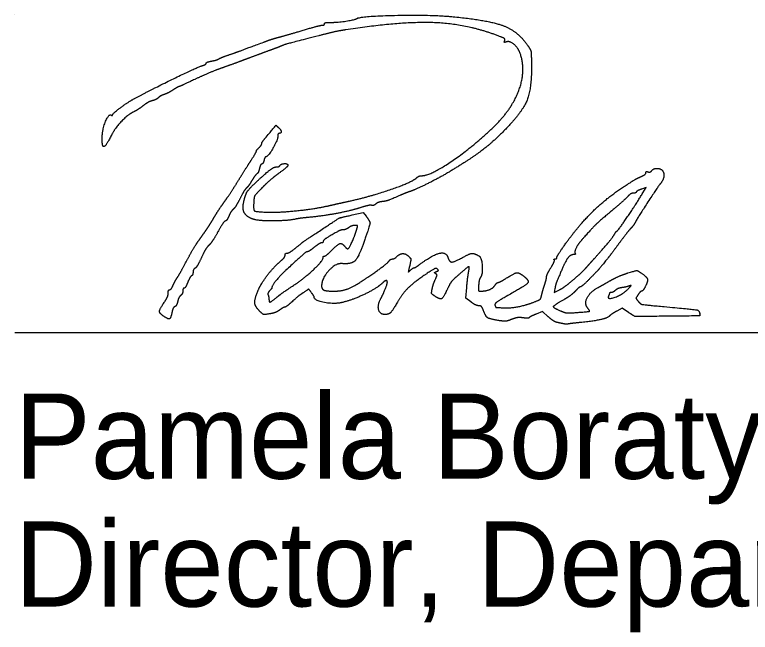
# Model space of a CAD drawing. Extents: x -7.9 to 76.1, y 0 to 22.
# Drawn here: x 24.528 to 25.736, y 9.207 to 10.221 of the extents above; entities that cross this region are included whole.
import ezdxf

# ---------------------------------------------------------------- set-up
doc = ezdxf.new("R2010")
doc.units = 0
doc.layers.add('SH_Data', color=7, linetype='Continuous')
doc.layers.add('SH_Text', color=7, linetype='Continuous')

msp = doc.modelspace()

# ---------------------------------------------------------------- linework, layer by layer
at = {"layer": 'SH_Data'}
for p, q in [((24.5279, 10.2211), (24.5279, 10.2211)), ((24.5279, 9.6988), (28.0279, 9.6988))]:
    msp.add_line(p, q, dxfattribs=at)
at = {"layer": 'SH_Text'}
for points in [[(25.5597, 9.9283), (25.5651, 9.9372), (25.5577, 9.9346)], [(25.0824, 9.8921), (25.1004, 9.8962), (25.1051, 9.89)], [(25.2773, 9.7493), (25.269, 9.7556), (25.2704, 9.7727)], [(25.4153, 9.7713), (25.4143, 9.7648), (25.4229, 9.7693)], [(25.4043, 9.725), (25.3951, 9.7333), (25.3845, 9.7292)], [(25.5361, 9.732), (25.5255, 9.7388), (25.5171, 9.7343)]]:
    msp.add_lwpolyline(points, dxfattribs=at)
for points in [[(25.0458, 10.2085), (25.0554, 10.2082), (25.0864, 10.2126), (25.0898, 10.2147)], [(25.0898, 10.2147), (25.0966, 10.2189), (25.2136, 10.2212), (25.248, 10.2178)], [(25.248, 10.2178), (25.3072, 10.212), (25.3548, 10.1937), (25.3706, 10.1706)], [(25, 10.1951), (25.0161, 10.1999), (25.031, 10.2038), (25.033, 10.2038)], [(25.033, 10.2038), (25.0351, 10.2038), (25.0368, 10.2049), (25.0368, 10.2063)], [(25.0368, 10.2063), (25.0368, 10.2076), (25.0408, 10.2086), (25.0458, 10.2085)], [(25.3205, 10.187), (25.2699, 10.206), (25.1619, 10.21), (25.0716, 10.1962)], [(24.9612, 10.184), (24.9665, 10.1853), (24.9839, 10.1903), (25, 10.1951)], [(25.0272, 10.1865), (24.9762, 10.1734), (24.9719, 10.1721), (24.9612, 10.1678)], [(25.0716, 10.1962), (25.0623, 10.1948), (25.0424, 10.1905), (25.0272, 10.1865)], [(25.3328, 10.1784), (25.3338, 10.1809), (25.3303, 10.1833), (25.3205, 10.187)], [(24.8808, 10.1555), (24.8955, 10.1606), (24.9019, 10.163), (24.9372, 10.1761)], [(24.9372, 10.1761), (24.9451, 10.1791), (24.9559, 10.1826), (24.9612, 10.184)], [(25.3352, 10.1763), (25.3326, 10.1753), (25.3319, 10.176), (25.3328, 10.1784)], [(25.3586, 10.1564), (25.3553, 10.1662), (25.3409, 10.1785), (25.3352, 10.1763)], [(24.9612, 10.1678), (24.9585, 10.1667), (24.9483, 10.1629), (24.9384, 10.1593)], [(25.3706, 10.1706), (25.3755, 10.1634), (25.3764, 10.159), (25.3768, 10.1412)], [(24.8628, 10.1484), (24.8641, 10.1493), (24.8722, 10.1526), (24.8808, 10.1555)], [(24.9384, 10.1593), (24.9285, 10.1557), (24.9134, 10.1501), (24.9048, 10.1469)], [(25.3131, 10.0352), (25.344, 10.0647), (25.3679, 10.1282), (25.3586, 10.1564)], [(24.837, 10.1377), (24.84, 10.1386), (24.8424, 10.1402), (24.8424, 10.1413)], [(24.8424, 10.1413), (24.8424, 10.1423), (24.8464, 10.144), (24.8514, 10.1449)], [(24.8514, 10.1449), (24.8563, 10.1458), (24.8615, 10.1474), (24.8628, 10.1484)], [(24.9048, 10.1469), (24.8962, 10.1436), (24.88, 10.1377), (24.8688, 10.1337)], [(25.3768, 10.1412), (25.3775, 10.1004), (25.3614, 10.0607), (25.332, 10.0308)], [(24.7248, 10.0834), (24.755, 10.0996), (24.8286, 10.1353), (24.837, 10.1377)], [(24.8688, 10.1337), (24.8576, 10.1298), (24.8372, 10.1212), (24.8236, 10.1147)], [(24.8236, 10.1147), (24.8099, 10.1083), (24.7983, 10.103), (24.7977, 10.103)], [(24.7977, 10.103), (24.7971, 10.103), (24.7927, 10.1004), (24.7877, 10.0973)], [(24.7729, 10.0898), (24.7697, 10.0888), (24.7655, 10.0864), (24.7637, 10.0846)], [(24.7877, 10.0973), (24.7828, 10.0942), (24.7761, 10.0908), (24.7729, 10.0898)], [(24.6888, 10.0567), (24.6888, 10.0589), (24.7142, 10.0777), (24.7248, 10.0834)], [(24.754, 10.0798), (24.7505, 10.0789), (24.7438, 10.0753), (24.7392, 10.0717)], [(24.7637, 10.0846), (24.7619, 10.0828), (24.7576, 10.0807), (24.754, 10.0798)], [(24.7392, 10.0717), (24.7346, 10.0681), (24.7274, 10.0635), (24.7233, 10.0614)], [(24.6716, 10.0189), (24.6717, 10.0321), (24.6823, 10.0587), (24.6865, 10.0561)], [(24.6865, 10.0561), (24.6877, 10.0553), (24.6888, 10.0556), (24.6888, 10.0567)], [(24.7233, 10.0614), (24.7129, 10.0561), (24.693, 10.0352), (24.6868, 10.0231)], [(24.939, 10.0178), (24.9575, 10.0399), (24.9568, 10.0394), (24.9609, 10.036)], [(24.9609, 10.036), (24.9652, 10.0324), (24.9661, 10.0262), (24.9624, 10.0262)], [(25.1964, 9.9566), (25.2105, 9.9566), (25.2786, 10.0025), (25.3131, 10.0352)], [(25.332, 10.0308), (25.3134, 10.0119), (25.281, 9.987), (25.2505, 9.9682)], [(24.673, 10.0052), (24.6722, 10.006), (24.6716, 10.0121), (24.6716, 10.0189)], [(24.6868, 10.0231), (24.6801, 10.0102), (24.6748, 10.0033), (24.673, 10.0052)], [(24.9336, 10.0092), (24.9336, 10.0104), (24.936, 10.0143), (24.939, 10.0178)], [(24.96, 10.0211), (24.96, 10.0155), (24.9441, 9.9878), (24.9409, 9.9878)], [(24.9624, 10.0262), (24.9611, 10.0262), (24.96, 10.0239), (24.96, 10.0211)], [(24.9288, 10.0022), (24.9314, 10.0048), (24.9336, 10.0079), (24.9336, 10.0092)], [(24.916, 9.9817), (24.9216, 9.9903), (24.9256, 9.9974), (24.925, 9.9974)], [(24.925, 9.9974), (24.9245, 9.9974), (24.9261, 9.9995), (24.9288, 10.0022)], [(24.894, 9.9467), (24.9006, 9.9573), (24.9105, 9.9731), (24.916, 9.9817)], [(24.9374, 9.9818), (24.9366, 9.9785), (24.9349, 9.9758), (24.9337, 9.9758)], [(24.9409, 9.9878), (24.9398, 9.9878), (24.9382, 9.9851), (24.9374, 9.9818)], [(24.9252, 9.9468), (24.9409, 9.9614), (24.9536, 9.971), (24.9576, 9.971)], [(24.9337, 9.9758), (24.9325, 9.9758), (24.9309, 9.9725), (24.93, 9.9686)], [(24.9576, 9.971), (24.9601, 9.971), (24.9628, 9.972), (24.9636, 9.9734)], [(24.9768, 9.9737), (24.9768, 9.9726), (24.97, 9.9667), (24.9618, 9.9606)], [(24.9636, 9.9734), (24.9654, 9.9763), (24.9768, 9.9766), (24.9768, 9.9737)], [(24.9261, 9.96), (24.9248, 9.9592), (24.921, 9.9541), (24.9176, 9.9486)], [(24.93, 9.9686), (24.9291, 9.9646), (24.9274, 9.9608), (24.9261, 9.96)], [(24.9618, 9.9606), (24.9535, 9.9545), (24.941, 9.9436), (24.934, 9.9365)], [(25.2505, 9.9682), (25.2313, 9.9563), (25.1901, 9.9353), (25.176, 9.9302)], [(25.557, 9.9552), (25.5613, 9.9571), (25.5648, 9.96), (25.5648, 9.9615)], [(25.5648, 9.9615), (25.5648, 9.963), (25.5663, 9.9637), (25.5682, 9.963)], [(25.5682, 9.963), (25.5701, 9.9622), (25.5729, 9.9632), (25.5745, 9.9651)], [(25.5745, 9.9651), (25.5761, 9.967), (25.5798, 9.9686), (25.5827, 9.9686)], [(25.5827, 9.9686), (25.5921, 9.9686), (25.5959, 9.9525), (25.5885, 9.9435)], [(24.8722, 9.9137), (24.8776, 9.9212), (24.8874, 9.936), (24.894, 9.9467)], [(24.9038, 9.9122), (24.9066, 9.9252), (24.9127, 9.9352), (24.9252, 9.9468)], [(24.9176, 9.9486), (24.9142, 9.9431), (24.9101, 9.9375), (24.9084, 9.9361)], [(25.0764, 9.9146), (25.1133, 9.9228), (25.1796, 9.9457), (25.1882, 9.9532)], [(25.1882, 9.9532), (25.1903, 9.9551), (25.1939, 9.9566), (25.1964, 9.9566)], [(25.528, 9.9382), (25.5469, 9.9504), (25.5488, 9.9515), (25.557, 9.9552)], [(24.9084, 9.9361), (24.9068, 9.9348), (24.9021, 9.9272), (24.8981, 9.9192)], [(24.934, 9.9365), (24.9233, 9.9255), (24.9211, 9.9219), (24.9206, 9.9136)], [(25.4334, 9.8457), (25.4556, 9.8765), (25.5007, 9.9205), (25.528, 9.9382)], [(25.5885, 9.9435), (25.5843, 9.9385), (25.5515, 9.8881), (25.5483, 9.8819)], [(25.5577, 9.9346), (25.5537, 9.9332), (25.5498, 9.9311), (25.549, 9.9299)], [(25.1603, 9.924), (25.1433, 9.9166), (25.1384, 9.9149), (25.1318, 9.9141)], [(25.176, 9.9302), (25.1714, 9.9286), (25.1643, 9.9258), (25.1603, 9.924)], [(25.5349, 9.9224), (25.5322, 9.9194), (25.5197, 9.9083), (25.5072, 9.8978)], [(25.5169, 9.8654), (25.5197, 9.8673), (25.5479, 9.9088), (25.5597, 9.9283)], [(25.5437, 9.9278), (25.5415, 9.9278), (25.5375, 9.9253), (25.5349, 9.9224)], [(25.549, 9.9299), (25.5483, 9.9287), (25.5459, 9.9278), (25.5437, 9.9278)], [(24.8555, 9.8882), (24.8593, 9.8948), (24.8669, 9.9063), (24.8722, 9.9137)], [(24.8981, 9.9192), (24.8941, 9.9112), (24.889, 9.9032), (24.8868, 9.9014)], [(24.9192, 9.8853), (24.9087, 9.8892), (24.9016, 9.9017), (24.9038, 9.9122)], [(24.9206, 9.9136), (24.9197, 9.9002), (24.9238, 9.8973), (24.9444, 9.8967)], [(25.0428, 9.9071), (25.0507, 9.9089), (25.0658, 9.9123), (25.0764, 9.9146)], [(25.121, 9.9101), (25.1189, 9.9083), (25.1158, 9.9073), (25.1142, 9.9079)], [(25.1318, 9.9141), (25.1279, 9.9137), (25.123, 9.9119), (25.121, 9.9101)], [(24.8868, 9.9014), (24.8847, 9.8996), (24.8814, 9.8945), (24.8796, 9.8901)], [(24.9444, 9.8967), (24.9636, 9.8962), (25.0215, 9.9023), (25.0428, 9.9071)], [(25.0962, 9.9042), (25.0797, 9.8989), (25.0346, 9.8904), (25.0108, 9.8881)], [(25.1142, 9.9079), (25.1125, 9.9085), (25.1044, 9.9068), (25.0962, 9.9042)], [(25.5072, 9.8978), (25.4876, 9.8813), (25.4759, 9.8699), (25.4592, 9.851)], [(24.8425, 9.8675), (24.8458, 9.8723), (24.8517, 9.8816), (24.8555, 9.8882)], [(24.8796, 9.8901), (24.8777, 9.8858), (24.8752, 9.8822), (24.8739, 9.8822)], [(24.9904, 9.8855), (24.9767, 9.8824), (24.9272, 9.8823), (24.9192, 9.8853)], [(25.0108, 9.8881), (25.0025, 9.8873), (24.9933, 9.8861), (24.9904, 9.8855)], [(25.0284, 9.8657), (25.06, 9.8867), (25.0614, 9.8874), (25.0824, 9.8921)], [(25.1051, 9.89), (25.1117, 9.8812), (25.1115, 9.8764), (25.1038, 9.8538)], [(24.8739, 9.8822), (24.8726, 9.8822), (24.8672, 9.8743), (24.8618, 9.8646)], [(25.0864, 9.8749), (25.0835, 9.8748), (25.0791, 9.8732), (25.0765, 9.8713)], [(25.0897, 9.8684), (25.0914, 9.8741), (25.091, 9.8749), (25.0864, 9.8749)], [(25.5483, 9.8819), (25.5466, 9.8784), (25.5427, 9.873), (25.5397, 9.8698)], [(24.8289, 9.8483), (24.833, 9.8541), (24.8391, 9.8628), (24.8425, 9.8675)], [(24.8618, 9.8646), (24.8565, 9.8549), (24.8498, 9.8449), (24.847, 9.8424)], [(24.9892, 9.8378), (25.0029, 9.8488), (25.0009, 9.8475), (25.0284, 9.8657)], [(25.0581, 9.8646), (25.0436, 9.8567), (25.0344, 9.8503), (25.0344, 9.8483)], [(25.0678, 9.8678), (25.0656, 9.8678), (25.0612, 9.8663), (25.0581, 9.8646)], [(25.0765, 9.8713), (25.074, 9.8693), (25.07, 9.8678), (25.0678, 9.8678)], [(25.075, 9.8366), (25.0768, 9.8366), (25.0866, 9.8577), (25.0897, 9.8684)], [(25.4817, 9.8224), (25.497, 9.8395), (25.5106, 9.8559), (25.513, 9.8602)], [(25.513, 9.8602), (25.5142, 9.8624), (25.5159, 9.8647), (25.5169, 9.8654)], [(25.5397, 9.8698), (25.5367, 9.8665), (25.5278, 9.8552), (25.5199, 9.8445)], [(24.81, 9.8162), (24.8163, 9.828), (24.8248, 9.8425), (24.8289, 9.8483)], [(25.0344, 9.8483), (25.0344, 9.8471), (25.0332, 9.8462), (25.0317, 9.8462)], [(25.1038, 9.8538), (25.0935, 9.8239), (25.0815, 9.8108), (25.0656, 9.8122)], [(25.4592, 9.851), (25.4533, 9.8444), (25.4471, 9.8315), (25.4485, 9.8291)], [(24.847, 9.8424), (24.8441, 9.8398), (24.8386, 9.8307), (24.8347, 9.8222)], [(24.9754, 9.8294), (24.9772, 9.8294), (24.9834, 9.8331), (24.9892, 9.8378)], [(25.02, 9.839), (25.015, 9.835), (25.01, 9.8318), (25.0088, 9.8317)], [(25.0317, 9.8462), (25.0303, 9.8462), (25.025, 9.8429), (25.02, 9.839)], [(25.0488, 9.8342), (25.0589, 9.8443), (25.0654, 9.8461), (25.0704, 9.8402)], [(25.0704, 9.8402), (25.072, 9.8382), (25.0741, 9.8366), (25.075, 9.8366)], [(25.4184, 9.8223), (25.4184, 9.8237), (25.4251, 9.8342), (25.4334, 9.8457)], [(25.5199, 9.8445), (25.512, 9.8339), (25.5043, 9.8237), (25.5029, 9.8219)], [(24.9666, 9.8181), (24.9695, 9.8205), (24.972, 9.824), (24.972, 9.8259)], [(24.972, 9.8259), (24.972, 9.8278), (24.9735, 9.8294), (24.9754, 9.8294)], [(25.0088, 9.8317), (25.0069, 9.8317), (24.9985, 9.8245), (24.9732, 9.8012)], [(25.0344, 9.8214), (25.0344, 9.8232), (25.0355, 9.8246), (25.0368, 9.8246)], [(25.0368, 9.8246), (25.0381, 9.8246), (25.0435, 9.8289), (25.0488, 9.8342)], [(25.1555, 9.8237), (25.1605, 9.8286), (25.1705, 9.8287), (25.1754, 9.8237)], [(25.1754, 9.8237), (25.1786, 9.8206), (25.1788, 9.8181), (25.1767, 9.809)], [(25.1935, 9.8111), (25.2138, 9.8263), (25.2365, 9.8319), (25.2395, 9.8224)], [(25.2633, 9.8221), (25.2752, 9.8287), (25.2825, 9.8294), (25.2907, 9.8248)], [(25.2907, 9.8248), (25.2951, 9.8223), (25.2967, 9.7943), (25.2928, 9.7892)], [(25.4462, 9.827), (25.4399, 9.827), (25.4304, 9.8118), (25.4183, 9.7826)], [(25.4485, 9.8291), (25.4493, 9.8279), (25.4482, 9.827), (25.4462, 9.827)], [(24.7946, 9.7886), (24.7968, 9.7919), (24.8037, 9.8043), (24.81, 9.8162)], [(24.8347, 9.8222), (24.8307, 9.8136), (24.826, 9.8057), (24.8242, 9.8046)], [(24.9285, 9.7699), (24.933, 9.7803), (24.9562, 9.8098), (24.9666, 9.8181)], [(24.9883, 9.778), (25.0039, 9.7884), (25.0344, 9.8171), (25.0344, 9.8214)], [(25.0656, 9.8122), (25.0552, 9.8131), (25.032, 9.7877), (25.032, 9.7755)], [(25.1004, 9.7849), (25.119, 9.7973), (25.1414, 9.8139), (25.1431, 9.8167)], [(25.1431, 9.8167), (25.1442, 9.8184), (25.1465, 9.8198), (25.1483, 9.8198)], [(25.1483, 9.8198), (25.1501, 9.8198), (25.1534, 9.8215), (25.1555, 9.8237)], [(25.2395, 9.8224), (25.2419, 9.8148), (25.25, 9.8147), (25.2633, 9.8221)], [(25.4086, 9.8055), (25.4125, 9.8117), (25.415, 9.8175), (25.4142, 9.8183)], [(25.4142, 9.8183), (25.4134, 9.8191), (25.414, 9.8198), (25.4156, 9.8198)], [(25.4156, 9.8198), (25.4171, 9.8198), (25.4184, 9.8209), (25.4184, 9.8223)], [(25.4661, 9.8049), (25.4692, 9.8085), (25.4762, 9.8163), (25.4817, 9.8224)], [(25.5029, 9.8219), (25.4896, 9.8054), (25.485, 9.8003), (25.4732, 9.7881)], [(24.8242, 9.8046), (24.8223, 9.8036), (24.8208, 9.8007), (24.8208, 9.7982)], [(24.9732, 9.8012), (24.9641, 9.7929), (24.9504, 9.7758), (24.9504, 9.7728)], [(25.1767, 9.809), (25.1744, 9.7987), (25.1745, 9.7982), (25.1783, 9.8017)], [(25.1783, 9.8017), (25.1805, 9.8037), (25.1832, 9.8054), (25.1841, 9.8054)], [(25.1841, 9.8054), (25.1851, 9.8054), (25.1893, 9.8079), (25.1935, 9.8111)], [(25.2222, 9.8033), (25.2204, 9.8051), (25.2145, 9.8023), (25.202, 9.7938)], [(25.2206, 9.7991), (25.2236, 9.8002), (25.224, 9.8015), (25.2222, 9.8033)], [(25.2734, 9.7976), (25.2752, 9.807), (25.2726, 9.8074), (25.2633, 9.7992)], [(25.4016, 9.7907), (25.4016, 9.7925), (25.4047, 9.7992), (25.4086, 9.8055)], [(25.446, 9.7861), (25.4539, 9.7929), (25.4629, 9.8014), (25.4661, 9.8049)], [(25.5353, 9.7968), (25.5493, 9.801), (25.5505, 9.801), (25.5564, 9.7972)], [(24.7877, 9.776), (24.7893, 9.7796), (24.7924, 9.7853), (24.7946, 9.7886)], [(24.8183, 9.7921), (24.8169, 9.7912), (24.8141, 9.7863), (24.812, 9.7812)], [(24.8208, 9.7982), (24.8208, 9.7957), (24.8197, 9.7929), (24.8183, 9.7921)], [(25.202, 9.7938), (25.1823, 9.7804), (25.1651, 9.7633), (25.1568, 9.749)], [(25.2194, 9.7956), (25.2172, 9.797), (25.2175, 9.7979), (25.2206, 9.7991)], [(25.2187, 9.7858), (25.2215, 9.7921), (25.2217, 9.7942), (25.2194, 9.7956)], [(25.2633, 9.7992), (25.2474, 9.7852), (25.2437, 9.7808), (25.2382, 9.7694)], [(25.2704, 9.7727), (25.2712, 9.7821), (25.2726, 9.7933), (25.2734, 9.7976)], [(25.2928, 9.7892), (25.2916, 9.7875), (25.2903, 9.7818), (25.2899, 9.7766)], [(25.3224, 9.7814), (25.3236, 9.7814), (25.3297, 9.7846), (25.336, 9.7886)], [(25.3642, 9.7915), (25.3739, 9.7839), (25.367, 9.776), (25.3354, 9.7583)], [(25.336, 9.7886), (25.3489, 9.7968), (25.3565, 9.7976), (25.3642, 9.7915)], [(25.3981, 9.7766), (25.4, 9.7825), (25.4016, 9.7889), (25.4016, 9.7907)], [(25.4732, 9.7881), (25.4657, 9.7804), (25.4586, 9.7742), (25.4576, 9.7742)], [(25.506, 9.7841), (25.5139, 9.7886), (25.5271, 9.7943), (25.5353, 9.7968)], [(25.5564, 9.7972), (25.566, 9.7909), (25.5684, 9.7835), (25.5638, 9.7745)], [(24.7824, 9.7694), (24.7838, 9.7694), (24.7862, 9.7723), (24.7877, 9.776)], [(24.812, 9.7812), (24.81, 9.776), (24.8073, 9.7718), (24.8061, 9.7718)], [(24.9568, 9.7556), (24.9643, 9.7617), (24.9696, 9.7655), (24.9883, 9.778)], [(25.032, 9.7755), (25.032, 9.7703), (25.0398, 9.767), (25.0519, 9.767)], [(25.0519, 9.767), (25.065, 9.767), (25.0841, 9.774), (25.1004, 9.7849)], [(25.1324, 9.7807), (25.1228, 9.7716), (25.084, 9.7528), (25.0656, 9.7483)], [(25.1294, 9.755), (25.1335, 9.7626), (25.14, 9.7789), (25.14, 9.7817)], [(25.14, 9.7817), (25.14, 9.7847), (25.136, 9.7842), (25.1324, 9.7807)], [(25.2136, 9.7702), (25.2144, 9.7743), (25.2166, 9.7814), (25.2187, 9.7858)], [(25.2899, 9.7766), (25.2894, 9.769), (25.2901, 9.767), (25.2932, 9.767)], [(25.2932, 9.767), (25.3016, 9.767), (25.3136, 9.7718), (25.3168, 9.7765)], [(25.3168, 9.7765), (25.3187, 9.7792), (25.3212, 9.7814), (25.3224, 9.7814)], [(25.3933, 9.7595), (25.394, 9.7629), (25.3961, 9.7706), (25.3981, 9.7766)], [(25.4183, 9.7826), (25.4172, 9.7799), (25.4159, 9.7748), (25.4153, 9.7713)], [(25.4229, 9.7693), (25.4277, 9.7717), (25.4381, 9.7793), (25.446, 9.7861)], [(25.4864, 9.7731), (25.4893, 9.7746), (25.4981, 9.7796), (25.506, 9.7841)], [(25.5372, 9.7754), (25.5345, 9.7744), (25.5292, 9.7732), (25.5254, 9.7727)], [(25.5348, 9.7699), (25.5403, 9.7755), (25.5408, 9.7768), (25.5372, 9.7754)], [(24.7742, 9.7495), (24.7774, 9.7542), (24.78, 9.7606), (24.78, 9.7637)], [(24.78, 9.7637), (24.78, 9.7668), (24.7811, 9.7694), (24.7824, 9.7694)], [(24.804, 9.7673), (24.804, 9.7648), (24.8024, 9.7615), (24.8005, 9.7599)], [(24.8061, 9.7718), (24.8049, 9.7718), (24.804, 9.7697), (24.804, 9.7673)], [(24.9302, 9.7342), (24.9225, 9.7418), (24.9219, 9.7546), (24.9285, 9.7699)], [(24.9466, 9.7677), (24.9446, 9.7656), (24.9435, 9.7624), (24.9442, 9.7605)], [(24.9504, 9.7728), (24.9504, 9.772), (24.9487, 9.7697), (24.9466, 9.7677)], [(25.0041, 9.7658), (24.9959, 9.7604), (24.9933, 9.7584), (24.9821, 9.7484)], [(25.0154, 9.7644), (25.0109, 9.7702), (25.0108, 9.7702), (25.0041, 9.7658)], [(25.0199, 9.757), (25.0199, 9.7579), (25.0179, 9.7612), (25.0154, 9.7644)], [(25.2182, 9.7586), (25.2132, 9.7619), (25.2124, 9.7639), (25.2136, 9.7702)], [(25.2382, 9.7694), (25.2315, 9.7557), (25.2267, 9.7531), (25.2182, 9.7586)], [(25.449, 9.7672), (25.4454, 9.7634), (25.4373, 9.7573), (25.431, 9.7536)], [(25.4576, 9.7742), (25.4565, 9.7742), (25.4526, 9.771), (25.449, 9.7672)], [(25.4694, 9.7387), (25.4633, 9.7461), (25.4731, 9.7659), (25.4864, 9.7731)], [(25.5033, 9.7588), (25.5008, 9.7523), (25.5263, 9.7613), (25.5348, 9.7699)], [(25.5048, 9.7636), (25.5048, 9.763), (25.5041, 9.7609), (25.5033, 9.7588)], [(25.5076, 9.7646), (25.506, 9.7646), (25.5048, 9.7641), (25.5048, 9.7636)], [(25.5144, 9.7682), (25.5122, 9.7662), (25.5091, 9.7646), (25.5076, 9.7646)], [(25.5254, 9.7727), (25.5215, 9.7722), (25.5166, 9.7701), (25.5144, 9.7682)], [(25.5578, 9.767), (25.5567, 9.767), (25.554, 9.7643), (25.5519, 9.7611)], [(25.5638, 9.7745), (25.5616, 9.7703), (25.5589, 9.767), (25.5578, 9.767)], [(24.8005, 9.7599), (24.7986, 9.7583), (24.7964, 9.7538), (24.7955, 9.7498)], [(24.9442, 9.7605), (24.945, 9.7585), (24.9456, 9.7554), (24.9456, 9.7536)], [(24.9456, 9.7536), (24.9456, 9.7487), (24.949, 9.7493), (24.9568, 9.7556)], [(25.0656, 9.7483), (25.0527, 9.7453), (25.0201, 9.7514), (25.0199, 9.757)], [(25.1361, 9.7286), (25.1277, 9.7286), (25.1237, 9.7444), (25.1294, 9.755)], [(25.3354, 9.7583), (25.3222, 9.7508), (25.316, 9.746), (25.3168, 9.7438)], [(25.3806, 9.7489), (25.3894, 9.7522), (25.3923, 9.7547), (25.3933, 9.7595)], [(25.431, 9.7536), (25.4131, 9.7432), (25.412, 9.7399), (25.425, 9.7344)], [(25.5519, 9.7611), (25.5484, 9.7558), (25.5484, 9.7549), (25.5523, 9.7502)], [(24.7725, 9.7258), (24.7655, 9.7306), (24.7659, 9.7374), (24.7742, 9.7495)], [(24.7908, 9.7414), (24.7891, 9.7408), (24.787, 9.7366), (24.7862, 9.7322)], [(24.7955, 9.7498), (24.7946, 9.7459), (24.7925, 9.7421), (24.7908, 9.7414)], [(24.9714, 9.7406), (24.9703, 9.7406), (24.9665, 9.7384), (24.9629, 9.7358)], [(24.9821, 9.7484), (24.9773, 9.7441), (24.9725, 9.7406), (24.9714, 9.7406)], [(25.1568, 9.749), (25.1486, 9.7349), (25.1422, 9.7286), (25.1361, 9.7286)], [(25.2903, 9.743), (25.2877, 9.743), (25.2819, 9.7458), (25.2773, 9.7493)], [(25.2978, 9.7352), (25.296, 9.7403), (25.2934, 9.743), (25.2903, 9.743)], [(25.3168, 9.7438), (25.3181, 9.7404), (25.3188, 9.7402), (25.3308, 9.7395)], [(25.3308, 9.7395), (25.3413, 9.7389), (25.3674, 9.7438), (25.3806, 9.7489)], [(25.5523, 9.7502), (25.5559, 9.7457), (25.5609, 9.7447), (25.5948, 9.7415)], [(25.5948, 9.7415), (25.6439, 9.737), (25.6521, 9.7354), (25.6531, 9.7307)], [(24.7862, 9.7322), (24.7843, 9.7225), (24.7801, 9.7205), (24.7725, 9.7258)], [(24.9464, 9.7296), (24.9377, 9.7282), (24.9355, 9.7288), (24.9302, 9.7342)], [(24.9629, 9.7358), (24.9593, 9.7332), (24.9519, 9.7304), (24.9464, 9.7296)], [(25.3232, 9.7186), (25.3082, 9.721), (25.3013, 9.7255), (25.2978, 9.7352)], [(25.3845, 9.7292), (25.3787, 9.7269), (25.3737, 9.7244), (25.3733, 9.7235)], [(25.425, 9.7344), (25.4318, 9.7314), (25.4383, 9.7309), (25.4518, 9.7319)], [(25.4518, 9.7319), (25.4713, 9.7335), (25.4731, 9.7342), (25.4694, 9.7387)], [(25.5171, 9.7343), (25.5125, 9.7318), (25.5072, 9.7283), (25.5054, 9.7264)], [(25.5828, 9.7256), (25.5471, 9.7252), (25.5467, 9.7252), (25.5361, 9.732)], [(25.6531, 9.7307), (25.6539, 9.7264), (25.6519, 9.7263), (25.5828, 9.7256)], [(25.3443, 9.7206), (25.3373, 9.7178), (25.3318, 9.7173), (25.3232, 9.7186)], [(25.3632, 9.7231), (25.3574, 9.7239), (25.3501, 9.7229), (25.3443, 9.7206)], [(25.3733, 9.7235), (25.3729, 9.7226), (25.3683, 9.7224), (25.3632, 9.7231)], [(25.4189, 9.7155), (25.4159, 9.7162), (25.4093, 9.7204), (25.4043, 9.725)], [(25.4292, 9.7134), (25.4265, 9.7139), (25.4219, 9.7149), (25.4189, 9.7155)], [(25.4568, 9.7154), (25.4482, 9.7145), (25.4396, 9.7135), (25.4376, 9.7131)], [(25.5054, 9.7264), (25.5017, 9.7227), (25.4802, 9.7178), (25.4568, 9.7154)], [(25.4376, 9.7131), (25.4356, 9.7127), (25.4318, 9.7128), (25.4292, 9.7134)]]:
    msp.add_open_spline(points, degree=2, dxfattribs=at)

# ---------------------------------------------------------------- texts
for s, p in [('Pamela Boratyn', (24.5279, 9.4588)), ('Director, Department of Transportation', (24.5279, 9.2488))]:
    msp.add_text(s, height=0.14, dxfattribs=at).set_placement(p)

doc.saveas('drawing.dxf')
